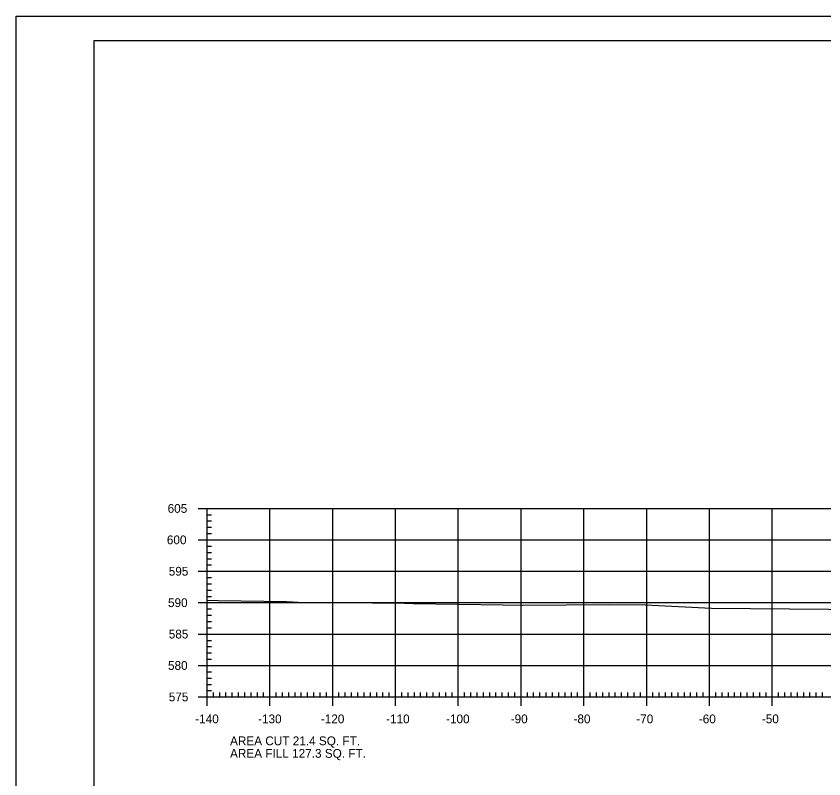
# Model space of a CAD drawing. Extents: x 961436 to 1372525, y 380079 to 2027791.
# Drawn here: x 1371024.5 to 1371153.1, y 380201 to 380322.4 of the extents above; entities that cross this region are included whole.
import ezdxf

# ---------------------------------------------------------------- set-up
doc = ezdxf.new("R2010")
doc.units = 0
for name, color, linetype in [('R_Axis', 7, 'Continuous'), ('R_Axis Annot', 7, 'Continuous'), ('R_Border', 7, 'Continuous'), ('R_Exist Surface', 7, 'Continuous'), ('R_Grid', 7, 'Continuous'), ('R_No Plot', 7, 'Continuous')]:
    doc.layers.add(name, color=color, linetype=linetype)

msp = doc.modelspace()

# ---------------------------------------------------------------- linework, layer by layer
at = {"layer": 'R_Axis'}
for p, q in [((1371053.48, 380244.06), (1371056.28, 380244.06)), ((1371054.88, 380214.06), (1371054.88, 380244.06)), ((1371054.88, 380243.06), (1371055.58, 380243.06)), ((1371054.88, 380242.06), (1371055.58, 380242.06)), ((1371054.88, 380241.06), (1371055.58, 380241.06)), ((1371054.88, 380240.06), (1371055.58, 380240.06)), ((1371053.48, 380239.06), (1371056.28, 380239.06)), ((1371054.88, 380238.06), (1371055.58, 380238.06)), ((1371054.88, 380237.06), (1371055.58, 380237.06)), ((1371054.88, 380236.06), (1371055.58, 380236.06)), ((1371054.88, 380235.06), (1371055.58, 380235.06)), ((1371053.48, 380234.06), (1371056.28, 380234.06)), ((1371054.88, 380233.06), (1371055.58, 380233.06)), ((1371054.88, 380232.06), (1371055.58, 380232.06)), ((1371054.88, 380231.06), (1371055.58, 380231.06)), ((1371053.48, 380229.06), (1371056.28, 380229.06)), ((1371054.88, 380230.06), (1371055.58, 380230.06)), ((1371054.88, 380228.06), (1371055.58, 380228.06)), ((1371054.88, 380227.06), (1371055.58, 380227.06)), ((1371054.88, 380226.06), (1371055.58, 380226.06)), ((1371053.48, 380224.06), (1371056.28, 380224.06)), ((1371054.88, 380225.06), (1371055.58, 380225.06)), ((1371054.88, 380223.06), (1371055.58, 380223.06)), ((1371054.88, 380222.06), (1371055.58, 380222.06)), ((1371054.88, 380221.06), (1371055.58, 380221.06)), ((1371054.88, 380220.06), (1371055.58, 380220.06)), ((1371053.48, 380219.06), (1371056.28, 380219.06)), ((1371054.88, 380218.06), (1371055.58, 380218.06)), ((1371054.88, 380217.06), (1371055.58, 380217.06)), ((1371054.88, 380216.06), (1371055.58, 380216.06)), ((1371054.88, 380212.66), (1371054.88, 380215.46)), ((1371054.88, 380215.06), (1371055.58, 380215.06)), ((1371064.88, 380212.66), (1371064.88, 380215.46)), ((1371074.88, 380212.66), (1371074.88, 380215.46)), ((1371084.88, 380212.66), (1371084.88, 380215.46)), ((1371094.88, 380212.66), (1371094.88, 380215.46)), ((1371104.88, 380212.66), (1371104.88, 380215.46)), ((1371114.88, 380212.66), (1371114.88, 380215.46)), ((1371124.88, 380212.66), (1371124.88, 380215.46)), ((1371134.88, 380212.66), (1371134.88, 380215.46)), ((1371144.88, 380212.66), (1371144.88, 380215.46)), ((1371053.48, 380214.06), (1371056.28, 380214.06)), ((1371054.88, 380214.06), (1371334.88, 380214.06)), ((1371055.88, 380214.06), (1371055.88, 380214.76)), ((1371056.88, 380214.06), (1371056.88, 380214.76)), ((1371057.88, 380214.06), (1371057.88, 380214.76)), ((1371058.88, 380214.06), (1371058.88, 380214.76)), ((1371059.88, 380214.06), (1371059.88, 380214.76)), ((1371060.88, 380214.06), (1371060.88, 380214.76)), ((1371061.88, 380214.06), (1371061.88, 380214.76)), ((1371062.88, 380214.06), (1371062.88, 380214.76)), ((1371063.88, 380214.06), (1371063.88, 380214.76)), ((1371065.88, 380214.06), (1371065.88, 380214.76)), ((1371066.88, 380214.06), (1371066.88, 380214.76)), ((1371067.88, 380214.06), (1371067.88, 380214.76)), ((1371068.88, 380214.06), (1371068.88, 380214.76)), ((1371069.88, 380214.06), (1371069.88, 380214.76)), ((1371070.88, 380214.06), (1371070.88, 380214.76)), ((1371071.88, 380214.06), (1371071.88, 380214.76)), ((1371072.88, 380214.06), (1371072.88, 380214.76)), ((1371073.88, 380214.06), (1371073.88, 380214.76)), ((1371075.88, 380214.06), (1371075.88, 380214.76)), ((1371076.88, 380214.06), (1371076.88, 380214.76)), ((1371077.88, 380214.06), (1371077.88, 380214.76)), ((1371078.88, 380214.06), (1371078.88, 380214.76)), ((1371079.88, 380214.06), (1371079.88, 380214.76)), ((1371080.88, 380214.06), (1371080.88, 380214.76)), ((1371081.88, 380214.06), (1371081.88, 380214.76)), ((1371082.88, 380214.06), (1371082.88, 380214.76)), ((1371083.88, 380214.06), (1371083.88, 380214.76)), ((1371085.88, 380214.06), (1371085.88, 380214.76)), ((1371086.88, 380214.06), (1371086.88, 380214.76)), ((1371087.88, 380214.06), (1371087.88, 380214.76)), ((1371088.88, 380214.06), (1371088.88, 380214.76)), ((1371089.88, 380214.06), (1371089.88, 380214.76)), ((1371090.88, 380214.06), (1371090.88, 380214.76)), ((1371091.88, 380214.06), (1371091.88, 380214.76)), ((1371092.88, 380214.06), (1371092.88, 380214.76)), ((1371093.88, 380214.06), (1371093.88, 380214.76)), ((1371095.88, 380214.06), (1371095.88, 380214.76)), ((1371096.88, 380214.06), (1371096.88, 380214.76)), ((1371097.88, 380214.06), (1371097.88, 380214.76)), ((1371098.88, 380214.06), (1371098.88, 380214.76)), ((1371099.88, 380214.06), (1371099.88, 380214.76)), ((1371100.88, 380214.06), (1371100.88, 380214.76)), ((1371101.88, 380214.06), (1371101.88, 380214.76)), ((1371102.88, 380214.06), (1371102.88, 380214.76)), ((1371103.88, 380214.06), (1371103.88, 380214.76)), ((1371105.88, 380214.06), (1371105.88, 380214.76)), ((1371106.88, 380214.06), (1371106.88, 380214.76)), ((1371107.88, 380214.06), (1371107.88, 380214.76)), ((1371108.88, 380214.06), (1371108.88, 380214.76)), ((1371109.88, 380214.06), (1371109.88, 380214.76)), ((1371110.88, 380214.06), (1371110.88, 380214.76)), ((1371111.88, 380214.06), (1371111.88, 380214.76)), ((1371112.88, 380214.06), (1371112.88, 380214.76)), ((1371113.88, 380214.06), (1371113.88, 380214.76)), ((1371115.88, 380214.06), (1371115.88, 380214.76)), ((1371116.88, 380214.06), (1371116.88, 380214.76)), ((1371117.88, 380214.06), (1371117.88, 380214.76)), ((1371118.88, 380214.06), (1371118.88, 380214.76)), ((1371119.88, 380214.06), (1371119.88, 380214.76)), ((1371120.88, 380214.06), (1371120.88, 380214.76)), ((1371121.88, 380214.06), (1371121.88, 380214.76)), ((1371122.88, 380214.06), (1371122.88, 380214.76)), ((1371123.88, 380214.06), (1371123.88, 380214.76)), ((1371125.88, 380214.06), (1371125.88, 380214.76)), ((1371126.88, 380214.06), (1371126.88, 380214.76)), ((1371127.88, 380214.06), (1371127.88, 380214.76)), ((1371128.88, 380214.06), (1371128.88, 380214.76)), ((1371129.88, 380214.06), (1371129.88, 380214.76)), ((1371130.88, 380214.06), (1371130.88, 380214.76)), ((1371131.88, 380214.06), (1371131.88, 380214.76)), ((1371132.88, 380214.06), (1371132.88, 380214.76)), ((1371133.88, 380214.06), (1371133.88, 380214.76)), ((1371135.88, 380214.06), (1371135.88, 380214.76)), ((1371136.88, 380214.06), (1371136.88, 380214.76)), ((1371137.88, 380214.06), (1371137.88, 380214.76)), ((1371138.88, 380214.06), (1371138.88, 380214.76)), ((1371139.88, 380214.06), (1371139.88, 380214.76)), ((1371140.88, 380214.06), (1371140.88, 380214.76)), ((1371141.88, 380214.06), (1371141.88, 380214.76)), ((1371142.88, 380214.06), (1371142.88, 380214.76)), ((1371143.88, 380214.06), (1371143.88, 380214.76)), ((1371145.88, 380214.06), (1371145.88, 380214.76)), ((1371146.88, 380214.06), (1371146.88, 380214.76)), ((1371147.88, 380214.06), (1371147.88, 380214.76)), ((1371148.88, 380214.06), (1371148.88, 380214.76)), ((1371149.88, 380214.06), (1371149.88, 380214.76)), ((1371150.88, 380214.06), (1371150.88, 380214.76)), ((1371151.88, 380214.06), (1371151.88, 380214.76)), ((1371152.88, 380214.06), (1371152.88, 380214.76))]:
    msp.add_line(p, q, dxfattribs=at)
at = {"layer": 'R_Border'}
for p, q in [((1371036.88, 380318.52), (1371353.06, 380318.52)), ((1371036.88, 380113.06), (1371036.88, 380318.52))]:
    msp.add_line(p, q, dxfattribs=at)
at = {"layer": 'R_Exist Surface'}
msp.add_lwpolyline([(1371054.88, 380229.46), (1371056.66, 380229.41), (1371067.57, 380229.22), (1371071.16, 380229.02), (1371076.09, 380229.1), (1371086.32, 380228.98), (1371087.69, 380228.94), (1371102.02, 380228.74), (1371105.16, 380228.65), (1371118.95, 380228.79), (1371124.7, 380228.72), (1371135.21, 380228.16), (1371160.02, 380227.95)], dxfattribs=at)
at = {"layer": 'R_Grid'}
for p, q in [((1371054.88, 380244.06), (1371334.88, 380244.06)), ((1371054.88, 380214.06), (1371054.88, 380244.06)), ((1371064.88, 380214.06), (1371064.88, 380244.06)), ((1371074.88, 380214.06), (1371074.88, 380244.06)), ((1371084.88, 380214.06), (1371084.88, 380244.06)), ((1371094.88, 380214.06), (1371094.88, 380244.06)), ((1371104.88, 380214.06), (1371104.88, 380244.06)), ((1371114.88, 380214.06), (1371114.88, 380244.06)), ((1371124.88, 380214.06), (1371124.88, 380244.06)), ((1371134.88, 380214.06), (1371134.88, 380244.06)), ((1371144.88, 380214.06), (1371144.88, 380244.06)), ((1371054.88, 380239.06), (1371334.88, 380239.06)), ((1371054.88, 380234.06), (1371334.88, 380234.06)), ((1371054.88, 380229.06), (1371334.88, 380229.06)), ((1371054.88, 380224.06), (1371334.88, 380224.06)), ((1371054.88, 380219.06), (1371334.88, 380219.06)), ((1371054.88, 380214.06), (1371334.88, 380214.06))]:
    msp.add_line(p, q, dxfattribs=at)
at = {"layer": 'R_No Plot'}
msp.add_line((1371024.48, 380322.41), (1371357.81, 380322.41), dxfattribs=at)
for points in [[(1371024.47, 380322.41), (1371357.81, 380322.41), (1371357.81, 380109.08), (1371024.47, 380109.08)], [(1371270.8, 380318.52), (1371290.42, 380318.52), (1371290.42, 380308.64), (1371306.53, 380308.64), (1371329.73, 380308.64), (1371329.85, 380280.48), (1371353.06, 380280.48), (1371353.06, 380113.06), (1371036.88, 380113.06), (1371036.88, 380318.52)]]:
    msp.add_lwpolyline(points, close=True, dxfattribs=at)

# ---------------------------------------------------------------- texts
at = {"layer": 'R_Axis Annot'}
for s, p in [('605', (1371048.59, 380243.36)), ('600', (1371048.47, 380238.36)), ('595', (1371048.77, 380233.36)), ('590', (1371048.65, 380228.36)), ('585', (1371048.77, 380223.36)), ('580', (1371048.65, 380218.36)), ('575', (1371048.77, 380213.36)), ('-140', (1371052.99, 380209.86)), ('-130', (1371062.99, 380209.86)), ('-120', (1371072.99, 380209.86)), ('-110', (1371083.38, 380209.86)), ('-100', (1371092.93, 380209.86)), ('-90', (1371103.22, 380209.86)), ('-80', (1371113.22, 380209.86)), ('-70', (1371123.22, 380209.86)), ('-60', (1371133.18, 380209.86)), ('-50', (1371143.22, 380209.86)), ('AREA CUT 21.4 SQ. FT.', (1371058.53, 380206.37)), ('AREA FILL 127.3 SQ. FT.', (1371058.53, 380204.37))]:
    msp.add_text(s, height=1.4, dxfattribs=at).set_placement(p)

doc.saveas('drawing.dxf')
